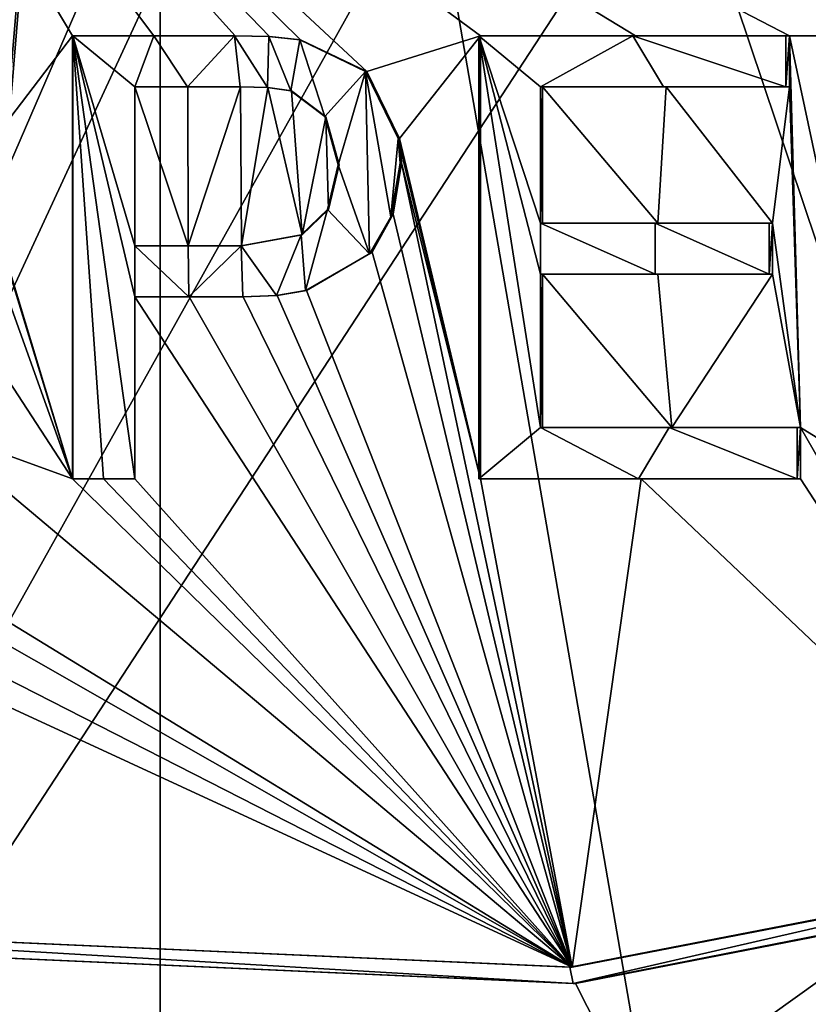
# Model space of a CAD drawing. Header units: millimetres. Extents: x -155 to 35, y -48 to 35.
# Tile 270 of 468: x -120.32 to -118.54, y -37.13 to -34.91. Entities that reach past the tile are written whole.
import ezdxf

# ---------------------------------------------------------------- set-up
doc = ezdxf.new("R2010")
doc.units = ezdxf.units.MM
doc.header["$LTSCALE"] = 65.185185
for name, color, linetype in [('1006', 7, 'CONTINUOUS'), ('1008', 7, 'CONTINUOUS'), ('1035', 7, 'CONTINUOUS'), ('1077', 7, 'CONTINUOUS'), ('1094', 7, 'CONTINUOUS'), ('1107', 7, 'CONTINUOUS'), ('1131', 7, 'CONTINUOUS'), ('1132', 7, 'CONTINUOUS'), ('1140', 7, 'CONTINUOUS'), ('1165', 7, 'CONTINUOUS'), ('1185', 7, 'CONTINUOUS'), ('1215', 7, 'CONTINUOUS'), ('1228', 7, 'CONTINUOUS'), ('1468', 7, 'CONTINUOUS'), ('1675', 7, 'CONTINUOUS'), ('2579', 7, 'CONTINUOUS'), ('64', 7, 'CONTINUOUS'), ('65', 7, 'CONTINUOUS'), ('678', 7, 'CONTINUOUS'), ('698', 7, 'CONTINUOUS'), ('71', 7, 'CONTINUOUS'), ('736', 7, 'CONTINUOUS'), ('805', 7, 'CONTINUOUS'), ('831', 7, 'CONTINUOUS'), ('837', 7, 'CONTINUOUS'), ('845', 7, 'CONTINUOUS'), ('855', 7, 'CONTINUOUS'), ('856', 7, 'CONTINUOUS'), ('867', 7, 'CONTINUOUS'), ('870', 7, 'CONTINUOUS'), ('881', 7, 'CONTINUOUS'), ('892', 7, 'CONTINUOUS'), ('900', 7, 'CONTINUOUS'), ('910', 7, 'CONTINUOUS'), ('914', 7, 'CONTINUOUS'), ('931', 7, 'CONTINUOUS'), ('933', 7, 'CONTINUOUS'), ('967', 7, 'CONTINUOUS'), ('983', 7, 'CONTINUOUS'), ('991', 7, 'CONTINUOUS'), ('995', 7, 'CONTINUOUS')]:
    doc.layers.add(name, color=color, linetype=linetype)

msp = doc.modelspace()

# ---------------------------------------------------------------- linework, layer by layer
at = {"layer": '1006', "color": 7, "linetype": 'CONTINUOUS', "true_color": 0xe0f2ff}
for points in [[(-119.136, -35.3663, 252.4501), (-119.1406, -35.3663, 252.4103), (-118.8815, -35.3663, 252.3757), (-119.136, -35.3663, 252.4501)], [(-118.8755, -35.3663, 252.4152), (-119.136, -35.3663, 252.4501), (-118.8815, -35.3663, 252.3757), (-118.8755, -35.3663, 252.4152)], [(-118.6238, -35.3663, 252.332), (-118.8755, -35.3663, 252.4152), (-118.8815, -35.3663, 252.3757), (-118.6238, -35.3663, 252.332)], [(-118.6164, -35.3663, 252.3713), (-118.8755, -35.3663, 252.4152), (-118.6238, -35.3663, 252.332), (-118.6164, -35.3663, 252.3713)]]:
    msp.add_3dface(points, dxfattribs=at)
at = {"layer": '1008', "color": 7, "linetype": 'CONTINUOUS', "true_color": 0xe0f2ff}
for points in [[(-119.1406, -35.8279, 252.4103), (-119.136, -35.8279, 252.4501), (-119.136, -35.4817, 252.4501), (-119.1406, -35.8279, 252.4103)], [(-119.1406, -35.8279, 252.4103), (-119.136, -35.4817, 252.4501), (-119.1406, -35.4817, 252.4103), (-119.1406, -35.8279, 252.4103)]]:
    msp.add_3dface(points, dxfattribs=at)
at = {"layer": '1035', "color": 7, "linetype": 'CONTINUOUS', "true_color": 0xe0f2ff}
for points in [[(-120.1971, -35.9432, 252.4574), (-120.1982, -35.9432, 252.4974), (-120.1277, -35.9432, 252.4989), (-120.1971, -35.9432, 252.4574)], [(-120.1278, -35.9432, 252.4589), (-120.1971, -35.9432, 252.4574), (-120.1277, -35.9432, 252.4989), (-120.1278, -35.9432, 252.4589)], [(-120.0569, -35.9432, 252.4598), (-120.1278, -35.9432, 252.4589), (-120.0572, -35.9432, 252.4998), (-120.0569, -35.9432, 252.4598)], [(-120.1278, -35.9432, 252.4589), (-120.1277, -35.9432, 252.4989), (-120.0572, -35.9432, 252.4998), (-120.1278, -35.9432, 252.4589)]]:
    msp.add_3dface(points, dxfattribs=at)
at = {"layer": '1077', "color": 7, "linetype": 'CONTINUOUS', "true_color": 0xe0f2ff}
for points in [[(-120.0572, -35.4176, 252.4998), (-119.9366, -35.4176, 252.4997), (-120.0572, -35.0586, 252.4998), (-120.0572, -35.4176, 252.4998)], [(-119.9366, -35.4176, 252.4997), (-119.9378, -35.0586, 252.4997), (-120.0572, -35.0586, 252.4998), (-119.9366, -35.4176, 252.4997)], [(-119.9366, -35.4176, 252.4997), (-119.8184, -35.0586, 252.4978), (-119.9378, -35.0586, 252.4997), (-119.9366, -35.4176, 252.4997)], [(-119.8184, -35.0586, 252.4978), (-119.9366, -35.4176, 252.4997), (-119.816, -35.4176, 252.4977), (-119.8184, -35.0586, 252.4978)], [(-119.7565, -35.0602, 252.496), (-119.8184, -35.0586, 252.4978), (-119.816, -35.4176, 252.4977), (-119.7565, -35.0602, 252.496)], [(-119.7565, -35.0602, 252.496), (-119.816, -35.4176, 252.4977), (-119.6794, -35.3927, 252.4931), (-119.7565, -35.0602, 252.496)], [(-119.7033, -35.0674, 252.4941), (-119.7565, -35.0602, 252.496), (-119.6794, -35.3927, 252.4931), (-119.7033, -35.0674, 252.4941)], [(-119.6258, -35.1261, 252.4907), (-119.7033, -35.0674, 252.4941), (-119.6794, -35.3927, 252.4931), (-119.6258, -35.1261, 252.4907)], [(-119.6195, -35.3355, 252.4903), (-119.6258, -35.1261, 252.4907), (-119.6794, -35.3927, 252.4931), (-119.6195, -35.3355, 252.4903)], [(-119.5958, -35.2347, 252.4891), (-119.6258, -35.1261, 252.4907), (-119.6195, -35.3355, 252.4903), (-119.5958, -35.2347, 252.4891)]]:
    msp.add_3dface(points, dxfattribs=at)
at = {"layer": '1094', "color": 7, "linetype": 'CONTINUOUS', "true_color": 0xe0f2ff}
for points in [[(-118.6164, -35.4817, 252.3713), (-118.6164, -35.3663, 252.3713), (-118.6238, -35.4817, 252.332), (-118.6164, -35.4817, 252.3713)], [(-118.6238, -35.4817, 252.332), (-118.6164, -35.3663, 252.3713), (-118.6238, -35.3663, 252.332), (-118.6238, -35.4817, 252.332)]]:
    msp.add_3dface(points, dxfattribs=at)
at = {"layer": '1107', "color": 7, "linetype": 'CONTINUOUS', "true_color": 0xe0f2ff}
for points in [[(-118.5786, -35.0586, 252.3641), (-118.5786, -34.9432, 252.3641), (-118.5862, -35.0586, 252.3248), (-118.5786, -35.0586, 252.3641)], [(-118.5862, -35.0586, 252.3248), (-118.5786, -34.9432, 252.3641), (-118.5862, -34.9432, 252.3248), (-118.5862, -35.0586, 252.3248)]]:
    msp.add_3dface(points, dxfattribs=at)
at = {"layer": '1131', "color": 7, "linetype": 'CONTINUOUS', "true_color": 0xe0f2ff}
for points in [[(-119.6827, -34.9527, 252.4933), (-119.6844, -34.9527, 252.4533), (-119.536, -35.0239, 252.4456), (-119.6827, -34.9527, 252.4933)], [(-119.6827, -34.9527, 252.4933), (-119.536, -35.0239, 252.4456), (-119.5332, -35.0242, 252.4855), (-119.6827, -34.9527, 252.4933)], [(-119.536, -35.0239, 252.4456), (-119.4623, -35.1753, 252.4406), (-119.5332, -35.0242, 252.4855), (-119.536, -35.0239, 252.4456)], [(-119.4623, -35.1753, 252.4406), (-119.4594, -35.1753, 252.4805), (-119.5332, -35.0242, 252.4855), (-119.4623, -35.1753, 252.4406)]]:
    msp.add_3dface(points, dxfattribs=at)
at = {"layer": '1132', "color": 7, "linetype": 'CONTINUOUS', "true_color": 0xe0f2ff}
for points in [[(-119.4623, -35.1753, 252.4406), (-119.4593, -35.2019, 252.4404), (-119.4594, -35.1753, 252.4805), (-119.4623, -35.1753, 252.4406)], [(-119.4593, -35.2019, 252.4404), (-119.4564, -35.2018, 252.4803), (-119.4594, -35.1753, 252.4805), (-119.4593, -35.2019, 252.4404)], [(-119.4593, -35.2019, 252.4404), (-119.458, -35.2307, 252.4403), (-119.4564, -35.2018, 252.4803), (-119.4593, -35.2019, 252.4404)], [(-119.458, -35.2307, 252.4403), (-119.4551, -35.2307, 252.4802), (-119.4564, -35.2018, 252.4803), (-119.458, -35.2307, 252.4403)]]:
    msp.add_3dface(points, dxfattribs=at)
at = {"layer": '1140', "color": 7, "linetype": 'CONTINUOUS', "true_color": 0xe0f2ff}
for points in [[(-119.6216, -35.3357, 252.4504), (-119.598, -35.2347, 252.4492), (-119.6195, -35.3355, 252.4903), (-119.6216, -35.3357, 252.4504)], [(-119.598, -35.2347, 252.4492), (-119.5958, -35.2347, 252.4891), (-119.6195, -35.3355, 252.4903), (-119.598, -35.2347, 252.4492)], [(-119.6815, -35.3929, 252.4532), (-119.6216, -35.3357, 252.4504), (-119.6794, -35.3927, 252.4931), (-119.6815, -35.3929, 252.4532)], [(-119.6216, -35.3357, 252.4504), (-119.6195, -35.3355, 252.4903), (-119.6794, -35.3927, 252.4931), (-119.6216, -35.3357, 252.4504)], [(-119.816, -35.4176, 252.4977), (-119.817, -35.4176, 252.4578), (-119.6815, -35.3929, 252.4532), (-119.816, -35.4176, 252.4977)], [(-119.816, -35.4176, 252.4977), (-119.6815, -35.3929, 252.4532), (-119.6794, -35.3927, 252.4931), (-119.816, -35.4176, 252.4977)]]:
    msp.add_3dface(points, dxfattribs=at)
at = {"layer": '1165', "color": 7, "linetype": 'CONTINUOUS', "true_color": 0xe0f2ff}
for points in [[(-119.136, -35.3663, 252.4501), (-119.136, -35.0586, 252.4501), (-119.1406, -35.3663, 252.4103), (-119.136, -35.3663, 252.4501)], [(-119.136, -35.0586, 252.4501), (-119.1406, -35.0586, 252.4103), (-119.1406, -35.3663, 252.4103), (-119.136, -35.0586, 252.4501)]]:
    msp.add_3dface(points, dxfattribs=at)
at = {"layer": '1185', "color": 7, "linetype": 'CONTINUOUS', "true_color": 0xe0f2ff}
for points in [[(-119.2763, -34.9432, 252.465), (-119.2801, -34.9432, 252.4252), (-118.932, -34.9432, 252.3832), (-119.2763, -34.9432, 252.465)], [(-118.9263, -34.9432, 252.4227), (-119.2763, -34.9432, 252.465), (-118.932, -34.9432, 252.3832), (-118.9263, -34.9432, 252.4227)], [(-118.5862, -34.9432, 252.3248), (-118.9263, -34.9432, 252.4227), (-118.932, -34.9432, 252.3832), (-118.5862, -34.9432, 252.3248)], [(-118.5786, -34.9432, 252.3641), (-118.9263, -34.9432, 252.4227), (-118.5862, -34.9432, 252.3248), (-118.5786, -34.9432, 252.3641)]]:
    msp.add_3dface(points, dxfattribs=at)
at = {"layer": '1215', "color": 7, "linetype": 'CONTINUOUS', "true_color": 0xe0f2ff}
for points in [[(-119.1406, -35.8279, 252.4103), (-119.2801, -34.9432, 252.4252), (-119.2801, -35.9432, 252.4252), (-119.1406, -35.8279, 252.4103)], [(-119.2801, -34.9432, 252.4252), (-119.1406, -35.8279, 252.4103), (-119.1406, -35.4817, 252.4103), (-119.2801, -34.9432, 252.4252)], [(-119.2801, -34.9432, 252.4252), (-119.1406, -35.4817, 252.4103), (-119.1406, -35.3663, 252.4103), (-119.2801, -34.9432, 252.4252)], [(-119.1406, -35.0586, 252.4103), (-119.2801, -34.9432, 252.4252), (-119.1406, -35.3663, 252.4103), (-119.1406, -35.0586, 252.4103)], [(-119.2801, -34.9432, 252.4252), (-119.1406, -35.0586, 252.4103), (-118.932, -34.9432, 252.3832), (-119.2801, -34.9432, 252.4252)], [(-119.1406, -35.0586, 252.4103), (-118.8626, -35.0586, 252.3728), (-118.932, -34.9432, 252.3832), (-119.1406, -35.0586, 252.4103)], [(-118.8626, -35.0586, 252.3728), (-118.5862, -35.0586, 252.3248), (-118.932, -34.9432, 252.3832), (-118.8626, -35.0586, 252.3728)], [(-118.5862, -35.0586, 252.3248), (-118.5862, -34.9432, 252.3248), (-118.932, -34.9432, 252.3832), (-118.5862, -35.0586, 252.3248)], [(-119.1406, -35.4817, 252.4103), (-118.8815, -35.4817, 252.3757), (-119.1406, -35.3663, 252.4103), (-119.1406, -35.4817, 252.4103)], [(-119.1406, -35.3663, 252.4103), (-118.8815, -35.4817, 252.3757), (-118.8815, -35.3663, 252.3757), (-119.1406, -35.3663, 252.4103)], [(-118.8815, -35.4817, 252.3757), (-118.6238, -35.4817, 252.332), (-118.8815, -35.3663, 252.3757), (-118.8815, -35.4817, 252.3757)], [(-118.6238, -35.4817, 252.332), (-118.6238, -35.3663, 252.332), (-118.8815, -35.3663, 252.3757), (-118.6238, -35.4817, 252.332)], [(-119.1406, -35.8279, 252.4103), (-119.2801, -35.9432, 252.4252), (-118.9194, -35.9432, 252.3813), (-119.1406, -35.8279, 252.4103)], [(-118.85, -35.8279, 252.3708), (-119.1406, -35.8279, 252.4103), (-118.9194, -35.9432, 252.3813), (-118.85, -35.8279, 252.3708)], [(-118.5612, -35.9432, 252.3199), (-118.85, -35.8279, 252.3708), (-118.9194, -35.9432, 252.3813), (-118.5612, -35.9432, 252.3199)], [(-118.5612, -35.9432, 252.3199), (-118.5612, -35.8279, 252.3199), (-118.85, -35.8279, 252.3708), (-118.5612, -35.9432, 252.3199)]]:
    msp.add_3dface(points, dxfattribs=at)
at = {"layer": '1228', "color": 7, "linetype": 'CONTINUOUS', "true_color": 0xe0f2ff}
for points in [[(-120.0569, -35.533, 252.4598), (-120.0569, -35.9432, 252.4598), (-120.0572, -35.533, 252.4998), (-120.0569, -35.533, 252.4598)], [(-120.0569, -35.9432, 252.4598), (-120.0572, -35.9432, 252.4998), (-120.0572, -35.533, 252.4998), (-120.0569, -35.9432, 252.4598)]]:
    msp.add_3dface(points, dxfattribs=at)
at = {"layer": '1468', "color": 7, "linetype": 'CONTINUOUS', "true_color": 0xe0f2ff}
for points in [[(-117.9609, -36.8686, 252.2175), (-119.0616, -37.0827, 252.4411), (-117.6824, -39.8, 252.1329), (-117.9609, -36.8686, 252.2175)], [(-117.6824, -39.8, 252.1329), (-121.9507, -36.8956, 252.2419), (-122.3176, -39.8, 252.1329), (-117.6824, -39.8, 252.1329)], [(-121.6453, -36.9677, 252.3173), (-121.9507, -36.8956, 252.2419), (-117.6824, -39.8, 252.1329), (-121.6453, -36.9677, 252.3173)], [(-119.0616, -37.0827, 252.4411), (-121.6453, -36.9677, 252.3173), (-117.6824, -39.8, 252.1329), (-119.0616, -37.0827, 252.4411)]]:
    msp.add_3dface(points, dxfattribs=at)
at = {"layer": '1675', "color": 7, "linetype": 'CONTINUOUS', "true_color": 0xe0f2ff}
for points in [[(-119.622, -33.575, 237.5095), (-119.622, -33.9788, 237.5095), (-122.3176, -39.8, 237.8671), (-119.622, -33.575, 237.5095)], [(-120.378, -33.9788, 237.5095), (-119.622, -33.575, 237.5095), (-122.3176, -39.8, 237.8671), (-120.378, -33.9788, 237.5095)], [(-119.622, -33.9788, 237.5095), (-119.0633, -33.9788, 237.5587), (-122.3176, -39.8, 237.8671), (-119.622, -33.9788, 237.5095)], [(-118.51, -33.9788, 237.6495), (-118.51, -37.075, 237.6495), (-122.3176, -39.8, 237.8671), (-118.51, -33.9788, 237.6495)], [(-119.0633, -33.9788, 237.5587), (-118.51, -33.9788, 237.6495), (-122.3176, -39.8, 237.8671), (-119.0633, -33.9788, 237.5587)], [(-118.269, -37.075, 237.7025), (-118.0298, -37.075, 237.7634), (-122.3176, -39.8, 237.8671), (-118.269, -37.075, 237.7025)], [(-118.0298, -37.075, 237.7634), (-117.6824, -39.8, 237.8671), (-122.3176, -39.8, 237.8671), (-118.0298, -37.075, 237.7634)], [(-118.51, -37.075, 237.6495), (-118.269, -37.075, 237.7025), (-122.3176, -39.8, 237.8671), (-118.51, -37.075, 237.6495)]]:
    msp.add_3dface(points, dxfattribs=at)
at = {"layer": '2579', "color": 7, "linetype": 'CONTINUOUS', "true_color": 0xf5e085}
for points in [[(-115.4448, -31, 238.73), (-120, -31, 237.25), (-116.791, -40.5406, 237.9456), (-115.4448, -31, 238.73)], [(-120, -31, 237.25), (-120, -40.4725, 237.25), (-118.3561, -40.5059, 237.4264), (-120, -31, 237.25)], [(-120, -31, 237.25), (-118.3561, -40.5059, 237.4264), (-116.791, -40.5406, 237.9456), (-120, -31, 237.25)], [(-120, -31, 252.75), (-115.4448, -31, 251.27), (-120, -40.9725, 252.75), (-120, -31, 252.75)], [(-120, -40.9725, 252.75), (-115.4448, -31, 251.27), (-118.3606, -40.9392, 252.5746), (-120, -40.9725, 252.75)]]:
    msp.add_3dface(points, dxfattribs=at)
at = {"layer": '64', "color": 7, "linetype": 'CONTINUOUS', "true_color": 0xe0f2ff}
for points in [[(-120, -30, 254), (-125.2901, -30, 252.2812), (-120, -45.8, 254), (-120, -30, 254)], [(-120, -45.8, 254), (-125.2901, -30, 252.2812), (-125.2901, -45.7997, 252.2812), (-120, -45.8, 254)], [(-125.2901, -30, 237.7188), (-120, -30, 236), (-125.2901, -45.7997, 237.7189), (-125.2901, -30, 237.7188)], [(-125.2901, -45.7997, 237.7189), (-120, -30, 236), (-120, -45.8, 236), (-125.2901, -45.7997, 237.7189)]]:
    msp.add_3dface(points, dxfattribs=at)
at = {"layer": '65', "color": 7, "linetype": 'CONTINUOUS', "true_color": 0xe0f2ff}
for points in [[(-114.7099, -30, 252.2812), (-120, -30, 254), (-114.7099, -45.7997, 252.2811), (-114.7099, -30, 252.2812)], [(-120, -30, 254), (-120, -45.8, 254), (-114.7099, -45.7997, 252.2811), (-120, -30, 254)], [(-120, -30, 236), (-114.7099, -30, 237.7188), (-120, -45.8, 236), (-120, -30, 236)], [(-120, -45.8, 236), (-114.7099, -30, 237.7188), (-114.7099, -45.7997, 237.7188), (-120, -45.8, 236)]]:
    msp.add_3dface(points, dxfattribs=at)
at = {"layer": '678', "color": 7, "linetype": 'CONTINUOUS', "true_color": 0xe0f2ff}
for points in [[(-117.9841, -36.8343, 252.1825), (-119.0692, -37.0457, 252.442), (-119.0748, -37.0457, 252.4024), (-117.9841, -36.8343, 252.1825)], [(-117.9733, -36.8343, 252.221), (-119.0692, -37.0457, 252.442), (-117.9841, -36.8343, 252.1825), (-117.9733, -36.8343, 252.221)], [(-121.6351, -36.9321, 252.3196), (-121.6264, -36.9321, 252.2805), (-119.0748, -37.0457, 252.4024), (-121.6351, -36.9321, 252.3196)], [(-119.0692, -37.0457, 252.442), (-121.6351, -36.9321, 252.3196), (-119.0748, -37.0457, 252.4024), (-119.0692, -37.0457, 252.442)]]:
    msp.add_3dface(points, dxfattribs=at)
at = {"layer": '698', "color": 7, "linetype": 'CONTINUOUS', "true_color": 0xe0f2ff}
for points in [[(-118.5535, -35.8279, 252.3592), (-118.5612, -35.8279, 252.3199), (-118.5612, -35.9432, 252.3199), (-118.5535, -35.8279, 252.3592)], [(-118.5535, -35.9432, 252.3592), (-118.5535, -35.8279, 252.3592), (-118.5612, -35.9432, 252.3199), (-118.5535, -35.9432, 252.3592)]]:
    msp.add_3dface(points, dxfattribs=at)
at = {"layer": '71', "color": 7, "linetype": 'CONTINUOUS', "true_color": 0xf5e085}
for points in [[(-120, -31, 237.25), (-124.5552, -31, 238.73), (-120, -40.4725, 237.25), (-120, -31, 237.25)], [(-120, -40.4725, 237.25), (-124.5552, -31, 238.73), (-122.2241, -40.4266, 237.576), (-120, -40.4725, 237.25)], [(-124.5552, -31, 251.27), (-120, -31, 252.75), (-124.4078, -40.0694, 251.3744), (-124.5552, -31, 251.27)], [(-124.4078, -40.0694, 251.3744), (-120, -31, 252.75), (-122.3949, -40.0222, 252.3707), (-124.4078, -40.0694, 251.3744)], [(-122.3949, -40.0222, 252.3707), (-120, -31, 252.75), (-121.6142, -40.064, 252.58), (-122.3949, -40.0222, 252.3707)], [(-121.6142, -40.064, 252.58), (-120, -31, 252.75), (-120.774, -40.2313, 252.7112), (-121.6142, -40.064, 252.58)], [(-120.774, -40.3739, 252.7113), (-120, -31, 252.75), (-120, -40.9725, 252.75), (-120.774, -40.3739, 252.7113)], [(-120, -31, 252.75), (-120.774, -40.3739, 252.7113), (-120.774, -40.2313, 252.7112), (-120, -31, 252.75)]]:
    msp.add_3dface(points, dxfattribs=at)
at = {"layer": '736', "color": 7, "linetype": 'CONTINUOUS', "true_color": 0xe0f2ff}
for points in [[(-119.8184, -35.0586, 252.4978), (-119.7565, -35.0602, 252.496), (-119.8194, -35.0586, 252.4578), (-119.8184, -35.0586, 252.4978)], [(-119.8194, -35.0586, 252.4578), (-119.7565, -35.0602, 252.496), (-119.7578, -35.0602, 252.4561), (-119.8194, -35.0586, 252.4578)], [(-119.7565, -35.0602, 252.496), (-119.7033, -35.0674, 252.4941), (-119.7578, -35.0602, 252.4561), (-119.7565, -35.0602, 252.496)], [(-119.7578, -35.0602, 252.4561), (-119.7033, -35.0674, 252.4941), (-119.7049, -35.0674, 252.4542), (-119.7578, -35.0602, 252.4561)]]:
    msp.add_3dface(points, dxfattribs=at)
at = {"layer": '805', "color": 7, "linetype": 'CONTINUOUS', "true_color": 0xe0f2ff}
for points in [[(-119.136, -35.8279, 252.4501), (-119.1406, -35.8279, 252.4103), (-118.85, -35.8279, 252.3708), (-119.136, -35.8279, 252.4501)], [(-118.8439, -35.8279, 252.4104), (-119.136, -35.8279, 252.4501), (-118.85, -35.8279, 252.3708), (-118.8439, -35.8279, 252.4104)], [(-118.5612, -35.8279, 252.3199), (-118.8439, -35.8279, 252.4104), (-118.85, -35.8279, 252.3708), (-118.5612, -35.8279, 252.3199)], [(-118.5612, -35.8279, 252.3199), (-118.5535, -35.8279, 252.3592), (-118.8439, -35.8279, 252.4104), (-118.5612, -35.8279, 252.3199)]]:
    msp.add_3dface(points, dxfattribs=at)
at = {"layer": '831', "color": 7, "linetype": 'CONTINUOUS', "true_color": 0xe0f2ff}
for points in [[(-120.1982, -34.9432, 252.4974), (-120.1982, -35.9432, 252.4974), (-120.1971, -34.9432, 252.4574), (-120.1982, -34.9432, 252.4974)], [(-120.1971, -34.9432, 252.4574), (-120.1982, -35.9432, 252.4974), (-120.1971, -35.9432, 252.4574), (-120.1971, -34.9432, 252.4574)]]:
    msp.add_3dface(points, dxfattribs=at)
at = {"layer": '837', "color": 7, "linetype": 'CONTINUOUS', "true_color": 0xe0f2ff}
for points in [[(-119.7049, -35.0674, 252.4542), (-119.7033, -35.0674, 252.4941), (-119.6258, -35.1261, 252.4907), (-119.7049, -35.0674, 252.4542)], [(-119.7049, -35.0674, 252.4542), (-119.6258, -35.1261, 252.4907), (-119.6281, -35.1258, 252.4507), (-119.7049, -35.0674, 252.4542)], [(-119.6258, -35.1261, 252.4907), (-119.5958, -35.2347, 252.4891), (-119.6281, -35.1258, 252.4507), (-119.6258, -35.1261, 252.4907)], [(-119.6281, -35.1258, 252.4507), (-119.5958, -35.2347, 252.4891), (-119.598, -35.2347, 252.4492), (-119.6281, -35.1258, 252.4507)]]:
    msp.add_3dface(points, dxfattribs=at)
at = {"layer": '845', "color": 7, "linetype": 'CONTINUOUS', "true_color": 0xe0f2ff}
for points in [[(-120.0572, -35.4176, 252.4998), (-120.0569, -35.4176, 252.4598), (-119.9369, -35.4176, 252.4597), (-120.0572, -35.4176, 252.4998)], [(-119.9366, -35.4176, 252.4997), (-120.0572, -35.4176, 252.4998), (-119.9369, -35.4176, 252.4597), (-119.9366, -35.4176, 252.4997)], [(-119.817, -35.4176, 252.4578), (-119.9366, -35.4176, 252.4997), (-119.9369, -35.4176, 252.4597), (-119.817, -35.4176, 252.4578)], [(-119.816, -35.4176, 252.4977), (-119.9366, -35.4176, 252.4997), (-119.817, -35.4176, 252.4578), (-119.816, -35.4176, 252.4977)]]:
    msp.add_3dface(points, dxfattribs=at)
at = {"layer": '855', "color": 7, "linetype": 'CONTINUOUS', "true_color": 0xe0f2ff}
for points in [[(-119.458, -35.2307, 252.4403), (-119.4788, -35.352, 252.4418), (-119.4551, -35.2307, 252.4802), (-119.458, -35.2307, 252.4403)], [(-119.4551, -35.2307, 252.4802), (-119.4788, -35.352, 252.4418), (-119.4738, -35.3459, 252.4815), (-119.4551, -35.2307, 252.4802)], [(-119.4788, -35.352, 252.4418), (-119.5268, -35.4357, 252.445), (-119.5211, -35.4316, 252.4847), (-119.4788, -35.352, 252.4418)], [(-119.4738, -35.3459, 252.4815), (-119.4788, -35.352, 252.4418), (-119.5211, -35.4316, 252.4847), (-119.4738, -35.3459, 252.4815)], [(-119.6715, -35.5187, 252.4528), (-119.6697, -35.5187, 252.4927), (-119.5211, -35.4316, 252.4847), (-119.6715, -35.5187, 252.4528)], [(-119.5268, -35.4357, 252.445), (-119.6715, -35.5187, 252.4528), (-119.5211, -35.4316, 252.4847), (-119.5268, -35.4357, 252.445)]]:
    msp.add_3dface(points, dxfattribs=at)
at = {"layer": '856', "color": 7, "linetype": 'CONTINUOUS', "true_color": 0xe0f2ff}
for points in [[(-119.6697, -35.5187, 252.4927), (-119.6715, -35.5187, 252.4528), (-119.7369, -35.5294, 252.4554), (-119.6697, -35.5187, 252.4927)], [(-119.7356, -35.5294, 252.4953), (-119.6697, -35.5187, 252.4927), (-119.7369, -35.5294, 252.4554), (-119.7356, -35.5294, 252.4953)], [(-119.8122, -35.533, 252.4976), (-119.7356, -35.5294, 252.4953), (-119.8132, -35.533, 252.4577), (-119.8122, -35.533, 252.4976)], [(-119.8132, -35.533, 252.4577), (-119.7356, -35.5294, 252.4953), (-119.7369, -35.5294, 252.4554), (-119.8132, -35.533, 252.4577)]]:
    msp.add_3dface(points, dxfattribs=at)
at = {"layer": '867', "color": 7, "linetype": 'CONTINUOUS', "true_color": 0xe0f2ff}
for points in [[(-119.8308, -34.9432, 252.4981), (-119.8317, -34.9432, 252.4581), (-119.7547, -34.9452, 252.456), (-119.8308, -34.9432, 252.4981)], [(-119.7527, -34.9453, 252.4959), (-119.8308, -34.9432, 252.4981), (-119.7547, -34.9452, 252.456), (-119.7527, -34.9453, 252.4959)], [(-119.6844, -34.9527, 252.4533), (-119.7527, -34.9453, 252.4959), (-119.7547, -34.9452, 252.456), (-119.6844, -34.9527, 252.4533)], [(-119.6827, -34.9527, 252.4933), (-119.7527, -34.9453, 252.4959), (-119.6844, -34.9527, 252.4533), (-119.6827, -34.9527, 252.4933)]]:
    msp.add_3dface(points, dxfattribs=at)
at = {"layer": '870', "color": 7, "linetype": 'CONTINUOUS', "true_color": 0xe0f2ff}
for points in [[(-120.1971, -34.9432, 252.4574), (-120.1971, -35.9432, 252.4574), (-120.1278, -35.9432, 252.4589), (-120.1971, -34.9432, 252.4574)], [(-120.0569, -35.4176, 252.4598), (-120.1971, -34.9432, 252.4574), (-120.0569, -35.533, 252.4598), (-120.0569, -35.4176, 252.4598)], [(-120.1971, -34.9432, 252.4574), (-120.0569, -35.4176, 252.4598), (-120.0569, -35.0586, 252.4598), (-120.1971, -34.9432, 252.4574)], [(-120.0569, -35.533, 252.4598), (-120.1971, -34.9432, 252.4574), (-120.0569, -35.9432, 252.4598), (-120.0569, -35.533, 252.4598)], [(-120.0569, -35.9432, 252.4598), (-120.1971, -34.9432, 252.4574), (-120.1278, -35.9432, 252.4589), (-120.0569, -35.9432, 252.4598)], [(-120.0144, -34.9432, 252.46), (-120.1971, -34.9432, 252.4574), (-120.0569, -35.0586, 252.4598), (-120.0144, -34.9432, 252.46)], [(-119.9381, -35.0586, 252.4597), (-120.0144, -34.9432, 252.46), (-120.0569, -35.0586, 252.4598), (-119.9381, -35.0586, 252.4597)], [(-119.8317, -34.9432, 252.4581), (-120.0144, -34.9432, 252.46), (-119.9381, -35.0586, 252.4597), (-119.8317, -34.9432, 252.4581)], [(-119.8194, -35.0586, 252.4578), (-119.8317, -34.9432, 252.4581), (-119.9381, -35.0586, 252.4597), (-119.8194, -35.0586, 252.4578)], [(-119.8194, -35.0586, 252.4578), (-119.7578, -35.0602, 252.4561), (-119.8317, -34.9432, 252.4581), (-119.8194, -35.0586, 252.4578)], [(-119.8317, -34.9432, 252.4581), (-119.7578, -35.0602, 252.4561), (-119.7547, -34.9452, 252.456), (-119.8317, -34.9432, 252.4581)], [(-119.7578, -35.0602, 252.4561), (-119.7049, -35.0674, 252.4542), (-119.7547, -34.9452, 252.456), (-119.7578, -35.0602, 252.4561)], [(-119.7049, -35.0674, 252.4542), (-119.6844, -34.9527, 252.4533), (-119.7547, -34.9452, 252.456), (-119.7049, -35.0674, 252.4542)], [(-119.7049, -35.0674, 252.4542), (-119.6281, -35.1258, 252.4507), (-119.6844, -34.9527, 252.4533), (-119.7049, -35.0674, 252.4542)], [(-119.6844, -34.9527, 252.4533), (-119.6281, -35.1258, 252.4507), (-119.536, -35.0239, 252.4456), (-119.6844, -34.9527, 252.4533)], [(-119.6281, -35.1258, 252.4507), (-119.598, -35.2347, 252.4492), (-119.536, -35.0239, 252.4456), (-119.6281, -35.1258, 252.4507)], [(-119.598, -35.2347, 252.4492), (-119.5268, -35.4357, 252.445), (-119.536, -35.0239, 252.4456), (-119.598, -35.2347, 252.4492)], [(-119.5268, -35.4357, 252.445), (-119.4788, -35.352, 252.4418), (-119.536, -35.0239, 252.4456), (-119.5268, -35.4357, 252.445)], [(-119.4788, -35.352, 252.4418), (-119.4623, -35.1753, 252.4406), (-119.536, -35.0239, 252.4456), (-119.4788, -35.352, 252.4418)], [(-119.4788, -35.352, 252.4418), (-119.458, -35.2307, 252.4403), (-119.4623, -35.1753, 252.4406), (-119.4788, -35.352, 252.4418)], [(-119.4623, -35.1753, 252.4406), (-119.458, -35.2307, 252.4403), (-119.4593, -35.2019, 252.4404), (-119.4623, -35.1753, 252.4406)], [(-119.5268, -35.4357, 252.445), (-119.598, -35.2347, 252.4492), (-119.6216, -35.3357, 252.4504), (-119.5268, -35.4357, 252.445)], [(-119.6815, -35.3929, 252.4532), (-119.6715, -35.5187, 252.4528), (-119.6216, -35.3357, 252.4504), (-119.6815, -35.3929, 252.4532)], [(-119.6715, -35.5187, 252.4528), (-119.5268, -35.4357, 252.445), (-119.6216, -35.3357, 252.4504), (-119.6715, -35.5187, 252.4528)], [(-119.817, -35.4176, 252.4578), (-119.7369, -35.5294, 252.4554), (-119.6815, -35.3929, 252.4532), (-119.817, -35.4176, 252.4578)], [(-119.7369, -35.5294, 252.4554), (-119.6715, -35.5187, 252.4528), (-119.6815, -35.3929, 252.4532), (-119.7369, -35.5294, 252.4554)], [(-119.9369, -35.4176, 252.4597), (-120.0569, -35.4176, 252.4598), (-119.935, -35.533, 252.4597), (-119.9369, -35.4176, 252.4597)], [(-119.935, -35.533, 252.4597), (-120.0569, -35.4176, 252.4598), (-120.0569, -35.533, 252.4598), (-119.935, -35.533, 252.4597)], [(-119.817, -35.4176, 252.4578), (-119.9369, -35.4176, 252.4597), (-119.935, -35.533, 252.4597), (-119.817, -35.4176, 252.4578)], [(-119.8132, -35.533, 252.4577), (-119.817, -35.4176, 252.4578), (-119.935, -35.533, 252.4597), (-119.8132, -35.533, 252.4577)], [(-119.817, -35.4176, 252.4578), (-119.8132, -35.533, 252.4577), (-119.7369, -35.5294, 252.4554), (-119.817, -35.4176, 252.4578)]]:
    msp.add_3dface(points, dxfattribs=at)
at = {"layer": '881', "color": 7, "linetype": 'CONTINUOUS', "true_color": 0xe0f2ff}
for points in [[(-118.3653, -34.9432, 252.3197), (-118.3649, -33.8397, 252.3196), (-120.9308, -33.7261, 252.442), (-118.3653, -34.9432, 252.3197)], [(-118.3653, -34.9432, 252.3197), (-120.9308, -33.7261, 252.442), (-118.5786, -34.9432, 252.3641), (-118.3653, -34.9432, 252.3197)], [(-120.9308, -33.7261, 252.442), (-120.1982, -34.9432, 252.4974), (-120.0145, -34.9432, 252.5), (-120.9308, -33.7261, 252.442)], [(-120.1982, -34.9432, 252.4974), (-120.9308, -33.7261, 252.442), (-120.4147, -35.2269, 252.4885), (-120.1982, -34.9432, 252.4974)], [(-119.8308, -34.9432, 252.4981), (-119.7527, -34.9453, 252.4959), (-120.9308, -33.7261, 252.442), (-119.8308, -34.9432, 252.4981)], [(-119.8308, -34.9432, 252.4981), (-120.9308, -33.7261, 252.442), (-120.0145, -34.9432, 252.5), (-119.8308, -34.9432, 252.4981)], [(-119.7527, -34.9453, 252.4959), (-119.6827, -34.9527, 252.4933), (-120.9308, -33.7261, 252.442), (-119.7527, -34.9453, 252.4959)], [(-120.9308, -33.7261, 252.442), (-119.6827, -34.9527, 252.4933), (-119.5332, -35.0242, 252.4855), (-120.9308, -33.7261, 252.442)], [(-118.5786, -34.9432, 252.3641), (-120.9308, -33.7261, 252.442), (-118.9263, -34.9432, 252.4227), (-118.5786, -34.9432, 252.3641)], [(-118.9263, -34.9432, 252.4227), (-120.9308, -33.7261, 252.442), (-119.2763, -34.9432, 252.465), (-118.9263, -34.9432, 252.4227)], [(-119.2763, -34.9432, 252.465), (-120.9308, -33.7261, 252.442), (-119.5332, -35.0242, 252.4855), (-119.2763, -34.9432, 252.465)], [(-120.1982, -35.9432, 252.4974), (-120.1982, -34.9432, 252.4974), (-120.4147, -35.2269, 252.4885), (-120.1982, -35.9432, 252.4974)], [(-119.4594, -35.1753, 252.4805), (-119.2763, -34.9432, 252.465), (-119.5332, -35.0242, 252.4855), (-119.4594, -35.1753, 252.4805)], [(-119.2763, -35.9432, 252.465), (-119.2763, -34.9432, 252.465), (-119.4594, -35.1753, 252.4805), (-119.2763, -35.9432, 252.465)], [(-118.5535, -35.8279, 252.3592), (-118.3653, -35.9432, 252.3197), (-118.5786, -34.9432, 252.3641), (-118.5535, -35.8279, 252.3592)], [(-118.5535, -35.8279, 252.3592), (-118.5786, -34.9432, 252.3641), (-118.5786, -35.0586, 252.3641), (-118.5535, -35.8279, 252.3592)], [(-118.3653, -35.9432, 252.3197), (-118.3653, -34.9432, 252.3197), (-118.5786, -34.9432, 252.3641), (-118.3653, -35.9432, 252.3197)], [(-119.136, -35.3663, 252.4501), (-118.8755, -35.3663, 252.4152), (-119.136, -35.0586, 252.4501), (-119.136, -35.3663, 252.4501)], [(-119.136, -35.0586, 252.4501), (-118.8755, -35.3663, 252.4152), (-118.8565, -35.0586, 252.4123), (-119.136, -35.0586, 252.4501)], [(-118.8755, -35.3663, 252.4152), (-118.6164, -35.3663, 252.3713), (-118.8565, -35.0586, 252.4123), (-118.8755, -35.3663, 252.4152)], [(-118.8565, -35.0586, 252.4123), (-118.6164, -35.3663, 252.3713), (-118.5786, -35.0586, 252.3641), (-118.8565, -35.0586, 252.4123)], [(-118.6164, -35.3663, 252.3713), (-118.5535, -35.8279, 252.3592), (-118.5786, -35.0586, 252.3641), (-118.6164, -35.3663, 252.3713)], [(-119.4564, -35.2018, 252.4803), (-119.2763, -35.9432, 252.465), (-119.4594, -35.1753, 252.4805), (-119.4564, -35.2018, 252.4803)], [(-119.4551, -35.2307, 252.4802), (-119.2763, -35.9432, 252.465), (-119.4564, -35.2018, 252.4803), (-119.4551, -35.2307, 252.4802)], [(-120.3879, -35.3252, 252.49), (-120.1982, -35.9432, 252.4974), (-120.4147, -35.2269, 252.4885), (-120.3879, -35.3252, 252.49)], [(-119.0692, -37.0457, 252.442), (-119.4551, -35.2307, 252.4802), (-119.4738, -35.3459, 252.4815), (-119.0692, -37.0457, 252.442)], [(-119.4551, -35.2307, 252.4802), (-119.0692, -37.0457, 252.442), (-119.2763, -35.9432, 252.465), (-119.4551, -35.2307, 252.4802)], [(-120.3775, -35.4448, 252.4905), (-120.1982, -35.9432, 252.4974), (-120.3879, -35.3252, 252.49), (-120.3775, -35.4448, 252.4905)], [(-119.0692, -37.0457, 252.442), (-119.4738, -35.3459, 252.4815), (-119.5211, -35.4316, 252.4847), (-119.0692, -37.0457, 252.442)], [(-118.6164, -35.4817, 252.3713), (-118.5535, -35.8279, 252.3592), (-118.6164, -35.3663, 252.3713), (-118.6164, -35.4817, 252.3713)], [(-119.6697, -35.5187, 252.4927), (-119.0692, -37.0457, 252.442), (-119.5211, -35.4316, 252.4847), (-119.6697, -35.5187, 252.4927)], [(-120.4036, -35.6289, 252.4891), (-120.1982, -35.9432, 252.4974), (-120.3775, -35.4448, 252.4905), (-120.4036, -35.6289, 252.4891)], [(-119.136, -35.8279, 252.4501), (-118.8439, -35.8279, 252.4104), (-119.136, -35.4817, 252.4501), (-119.136, -35.8279, 252.4501)], [(-119.136, -35.4817, 252.4501), (-118.8439, -35.8279, 252.4104), (-118.8755, -35.4817, 252.4152), (-119.136, -35.4817, 252.4501)], [(-118.8755, -35.4817, 252.4152), (-118.8439, -35.8279, 252.4104), (-118.6164, -35.4817, 252.3713), (-118.8755, -35.4817, 252.4152)], [(-118.8439, -35.8279, 252.4104), (-118.5535, -35.8279, 252.3592), (-118.6164, -35.4817, 252.3713), (-118.8439, -35.8279, 252.4104)], [(-119.0692, -37.0457, 252.442), (-119.6697, -35.5187, 252.4927), (-119.7356, -35.5294, 252.4953), (-119.0692, -37.0457, 252.442)], [(-120.0572, -35.9432, 252.4998), (-119.0692, -37.0457, 252.442), (-120.0572, -35.533, 252.4998), (-120.0572, -35.9432, 252.4998)], [(-120.0572, -35.533, 252.4998), (-119.0692, -37.0457, 252.442), (-119.9347, -35.533, 252.4997), (-120.0572, -35.533, 252.4998)], [(-119.0692, -37.0457, 252.442), (-119.8122, -35.533, 252.4976), (-119.9347, -35.533, 252.4997), (-119.0692, -37.0457, 252.442)], [(-119.0692, -37.0457, 252.442), (-119.7356, -35.5294, 252.4953), (-119.8122, -35.533, 252.4976), (-119.0692, -37.0457, 252.442)], [(-120.5196, -35.8271, 252.482), (-120.1982, -35.9432, 252.4974), (-120.4036, -35.6289, 252.4891), (-120.5196, -35.8271, 252.482)], [(-119.0692, -37.0457, 252.442), (-121.4581, -35.8279, 252.3569), (-121.4581, -35.9432, 252.3569), (-119.0692, -37.0457, 252.442)], [(-121.4581, -35.8279, 252.3569), (-119.0692, -37.0457, 252.442), (-121.0986, -35.8886, 252.4191), (-121.4581, -35.8279, 252.3569)], [(-120.8502, -35.9561, 252.4517), (-119.0692, -37.0457, 252.442), (-120.5196, -35.8271, 252.482), (-120.8502, -35.9561, 252.4517)], [(-119.0692, -37.0457, 252.442), (-120.1982, -35.9432, 252.4974), (-120.5196, -35.8271, 252.482), (-119.0692, -37.0457, 252.442)], [(-117.9733, -36.8343, 252.221), (-118.5535, -35.8279, 252.3592), (-118.5535, -35.9432, 252.3592), (-117.9733, -36.8343, 252.221)], [(-118.5535, -35.8279, 252.3592), (-117.9733, -36.8343, 252.221), (-118.3653, -35.9432, 252.3197), (-118.5535, -35.8279, 252.3592)], [(-121.0986, -35.8886, 252.4191), (-119.0692, -37.0457, 252.442), (-120.8502, -35.9561, 252.4517), (-121.0986, -35.8886, 252.4191)], [(-121.6351, -36.9321, 252.3196), (-119.0692, -37.0457, 252.442), (-121.4581, -35.9432, 252.3569), (-121.6351, -36.9321, 252.3196)], [(-120.1982, -35.9432, 252.4974), (-119.0692, -37.0457, 252.442), (-120.1277, -35.9432, 252.4989), (-120.1982, -35.9432, 252.4974)], [(-120.1277, -35.9432, 252.4989), (-119.0692, -37.0457, 252.442), (-120.0572, -35.9432, 252.4998), (-120.1277, -35.9432, 252.4989)], [(-119.2763, -35.9432, 252.465), (-119.0692, -37.0457, 252.442), (-118.9136, -35.9432, 252.4209), (-119.2763, -35.9432, 252.465)], [(-119.0692, -37.0457, 252.442), (-117.9733, -36.8343, 252.221), (-118.9136, -35.9432, 252.4209), (-119.0692, -37.0457, 252.442)], [(-117.9733, -36.8343, 252.221), (-118.5535, -35.9432, 252.3592), (-118.9136, -35.9432, 252.4209), (-117.9733, -36.8343, 252.221)]]:
    msp.add_3dface(points, dxfattribs=at)
at = {"layer": '892', "color": 7, "linetype": 'CONTINUOUS', "true_color": 0xe0f2ff}
for points in [[(-117.9841, -36.8343, 252.1825), (-119.0748, -37.0457, 252.4024), (-119.0672, -37.0828, 252.4015), (-117.9841, -36.8343, 252.1825)], [(-117.9718, -36.8686, 252.179), (-117.9841, -36.8343, 252.1825), (-119.0672, -37.0828, 252.4015), (-117.9718, -36.8686, 252.179)], [(-119.0672, -37.0828, 252.4015), (-121.6264, -36.9321, 252.2805), (-121.6365, -36.9677, 252.2783), (-119.0672, -37.0828, 252.4015)], [(-119.0748, -37.0457, 252.4024), (-121.6264, -36.9321, 252.2805), (-119.0672, -37.0828, 252.4015), (-119.0748, -37.0457, 252.4024)]]:
    msp.add_3dface(points, dxfattribs=at)
at = {"layer": '900', "color": 7, "linetype": 'CONTINUOUS', "true_color": 0xe0f2ff}
for points in [[(-117.9718, -36.8686, 252.179), (-119.0672, -37.0828, 252.4015), (-117.9609, -36.8686, 252.2175), (-117.9718, -36.8686, 252.179)], [(-117.9609, -36.8686, 252.2175), (-119.0672, -37.0828, 252.4015), (-119.0616, -37.0827, 252.4411), (-117.9609, -36.8686, 252.2175)], [(-121.6365, -36.9677, 252.2783), (-121.6453, -36.9677, 252.3173), (-119.0616, -37.0827, 252.4411), (-121.6365, -36.9677, 252.2783)], [(-119.0672, -37.0828, 252.4015), (-121.6365, -36.9677, 252.2783), (-119.0616, -37.0827, 252.4411), (-119.0672, -37.0828, 252.4015)]]:
    msp.add_3dface(points, dxfattribs=at)
at = {"layer": '910', "color": 7, "linetype": 'CONTINUOUS', "true_color": 0xe0f2ff}
for points in [[(-119.2763, -34.9432, 252.465), (-119.2763, -35.9432, 252.465), (-119.2801, -34.9432, 252.4252), (-119.2763, -34.9432, 252.465)], [(-119.2801, -34.9432, 252.4252), (-119.2763, -35.9432, 252.465), (-119.2801, -35.9432, 252.4252), (-119.2801, -34.9432, 252.4252)]]:
    msp.add_3dface(points, dxfattribs=at)
at = {"layer": '914', "color": 7, "linetype": 'CONTINUOUS', "true_color": 0xe0f2ff}
for points in [[(-119.9378, -35.0586, 252.4997), (-120.0569, -35.0586, 252.4598), (-120.0572, -35.0586, 252.4998), (-119.9378, -35.0586, 252.4997)], [(-119.9381, -35.0586, 252.4597), (-120.0569, -35.0586, 252.4598), (-119.9378, -35.0586, 252.4997), (-119.9381, -35.0586, 252.4597)], [(-119.8194, -35.0586, 252.4578), (-119.9381, -35.0586, 252.4597), (-119.9378, -35.0586, 252.4997), (-119.8194, -35.0586, 252.4578)], [(-119.8184, -35.0586, 252.4978), (-119.8194, -35.0586, 252.4578), (-119.9378, -35.0586, 252.4997), (-119.8184, -35.0586, 252.4978)]]:
    msp.add_3dface(points, dxfattribs=at)
at = {"layer": '931', "color": 7, "linetype": 'CONTINUOUS', "true_color": 0xe0f2ff}
for points in [[(-119.1406, -35.4817, 252.4103), (-119.136, -35.4817, 252.4501), (-118.8815, -35.4817, 252.3757), (-119.1406, -35.4817, 252.4103)], [(-119.136, -35.4817, 252.4501), (-118.8755, -35.4817, 252.4152), (-118.8815, -35.4817, 252.3757), (-119.136, -35.4817, 252.4501)], [(-118.8815, -35.4817, 252.3757), (-118.8755, -35.4817, 252.4152), (-118.6238, -35.4817, 252.332), (-118.8815, -35.4817, 252.3757)], [(-118.8755, -35.4817, 252.4152), (-118.6164, -35.4817, 252.3713), (-118.6238, -35.4817, 252.332), (-118.8755, -35.4817, 252.4152)]]:
    msp.add_3dface(points, dxfattribs=at)
at = {"layer": '933', "color": 7, "linetype": 'CONTINUOUS', "true_color": 0xe0f2ff}
for points in [[(-120.1982, -34.9432, 252.4974), (-120.1971, -34.9432, 252.4574), (-120.0145, -34.9432, 252.5), (-120.1982, -34.9432, 252.4974)], [(-120.1971, -34.9432, 252.4574), (-120.0144, -34.9432, 252.46), (-120.0145, -34.9432, 252.5), (-120.1971, -34.9432, 252.4574)], [(-119.8317, -34.9432, 252.4581), (-119.8308, -34.9432, 252.4981), (-120.0145, -34.9432, 252.5), (-119.8317, -34.9432, 252.4581)], [(-120.0144, -34.9432, 252.46), (-119.8317, -34.9432, 252.4581), (-120.0145, -34.9432, 252.5), (-120.0144, -34.9432, 252.46)]]:
    msp.add_3dface(points, dxfattribs=at)
at = {"layer": '967', "color": 7, "linetype": 'CONTINUOUS', "true_color": 0xe0f2ff}
for points in [[(-120.0569, -35.4176, 252.4598), (-120.0572, -35.4176, 252.4998), (-120.0572, -35.0586, 252.4998), (-120.0569, -35.4176, 252.4598)], [(-120.0569, -35.0586, 252.4598), (-120.0569, -35.4176, 252.4598), (-120.0572, -35.0586, 252.4998), (-120.0569, -35.0586, 252.4598)]]:
    msp.add_3dface(points, dxfattribs=at)
at = {"layer": '983', "color": 7, "linetype": 'CONTINUOUS', "true_color": 0xe0f2ff}
for points in [[(-120.0569, -35.533, 252.4598), (-120.0572, -35.533, 252.4998), (-119.9347, -35.533, 252.4997), (-120.0569, -35.533, 252.4598)], [(-119.935, -35.533, 252.4597), (-120.0569, -35.533, 252.4598), (-119.9347, -35.533, 252.4997), (-119.935, -35.533, 252.4597)], [(-119.8132, -35.533, 252.4577), (-119.935, -35.533, 252.4597), (-119.9347, -35.533, 252.4997), (-119.8132, -35.533, 252.4577)], [(-119.8122, -35.533, 252.4976), (-119.8132, -35.533, 252.4577), (-119.9347, -35.533, 252.4997), (-119.8122, -35.533, 252.4976)]]:
    msp.add_3dface(points, dxfattribs=at)
at = {"layer": '991', "color": 7, "linetype": 'CONTINUOUS', "true_color": 0xe0f2ff}
for points in [[(-119.2801, -35.9432, 252.4252), (-119.2763, -35.9432, 252.465), (-118.9194, -35.9432, 252.3813), (-119.2801, -35.9432, 252.4252)], [(-119.2763, -35.9432, 252.465), (-118.9136, -35.9432, 252.4209), (-118.9194, -35.9432, 252.3813), (-119.2763, -35.9432, 252.465)], [(-118.9136, -35.9432, 252.4209), (-118.5612, -35.9432, 252.3199), (-118.9194, -35.9432, 252.3813), (-118.9136, -35.9432, 252.4209)], [(-118.5535, -35.9432, 252.3592), (-118.5612, -35.9432, 252.3199), (-118.9136, -35.9432, 252.4209), (-118.5535, -35.9432, 252.3592)]]:
    msp.add_3dface(points, dxfattribs=at)
at = {"layer": '995', "color": 7, "linetype": 'CONTINUOUS', "true_color": 0xe0f2ff}
for points in [[(-119.1406, -35.0586, 252.4103), (-119.136, -35.0586, 252.4501), (-118.8626, -35.0586, 252.3728), (-119.1406, -35.0586, 252.4103)], [(-119.136, -35.0586, 252.4501), (-118.8565, -35.0586, 252.4123), (-118.8626, -35.0586, 252.3728), (-119.136, -35.0586, 252.4501)], [(-118.8626, -35.0586, 252.3728), (-118.8565, -35.0586, 252.4123), (-118.5862, -35.0586, 252.3248), (-118.8626, -35.0586, 252.3728)], [(-118.8565, -35.0586, 252.4123), (-118.5786, -35.0586, 252.3641), (-118.5862, -35.0586, 252.3248), (-118.8565, -35.0586, 252.4123)]]:
    msp.add_3dface(points, dxfattribs=at)

doc.saveas('drawing.dxf')
